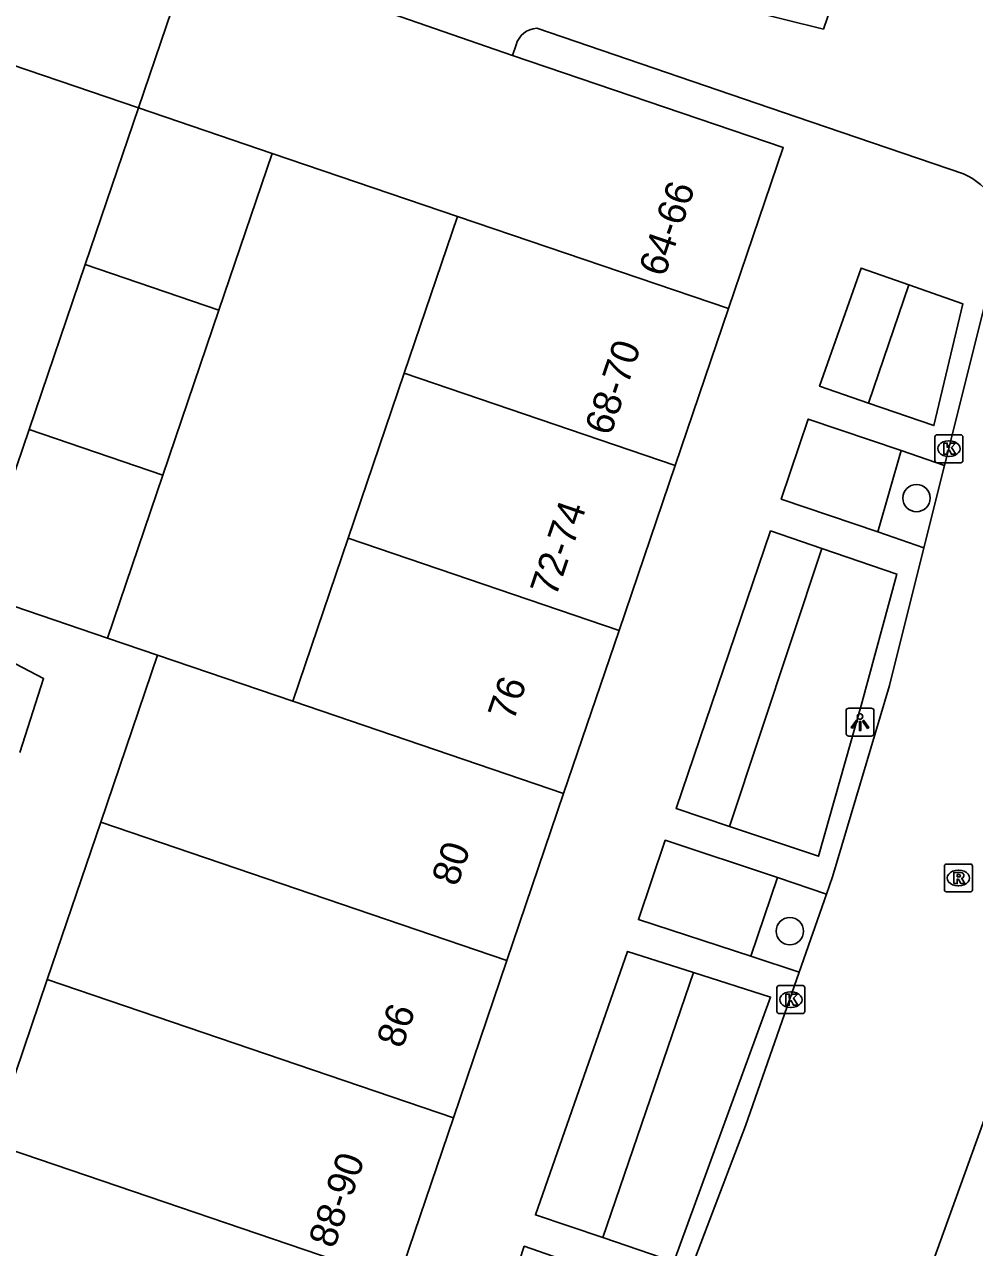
# Model space of a CAD drawing. Extents: x 162812 to 163818, y 381639 to 382470.
# Drawn here: x 163117.27 to 163151.31, y 382026.81 to 382070.61 of the extents above; entities that cross this region are included whole.
import ezdxf

# ---------------------------------------------------------------- set-up
doc = ezdxf.new("R2010")
doc.units = 0
for name, color, linetype in [('IMGEO_Boom', 7, 'Continuous'), ('IMGEO_Groenvoorziening', 7, 'Continuous'), ('IMGEO_Kolk', 7, 'Continuous'), ('IMGEO_Lichtpunt', 7, 'Continuous'), ('IMGEO_Pand', 7, 'Continuous'), ('IMGEO_Pand_nummerreeks', 7, 'Continuous'), ('IMGEO_Rijbaan_lokaal_open', 7, 'Continuous'), ('IMGEO_Rioolput', 7, 'Continuous'), ('IMGEO_Voetpad_open', 7, 'Continuous')]:
    doc.layers.add(name, color=color, linetype=linetype)

msp = doc.modelspace()

# ---------------------------------------------------------------- linework, layer by layer
at = {"layer": 'IMGEO_Boom'}
for centre in [(163149.234, 382053.653), (163144.692, 382038.146)]:
    msp.add_circle(centre, 0.489, dxfattribs=at)
at = {"layer": 'IMGEO_Groenvoorziening'}
for points in [[(163147.518, 382057.053), (163148.958, 382061.287)], [(163148.682, 382055.35), (163147.842, 382052.44)], [(163145.844, 382051.847), (163142.537, 382041.891)], [(163144.249, 382040.06), (163143.297, 382037.246)], [(163141.246, 382036.664), (163137.996, 382027.172)]]:
    msp.add_lwpolyline(points, dxfattribs=at)
at = {"layer": 'IMGEO_Kolk'}
for p, q in [((163149.893, 382054.994), (163149.893, 382055.846)), ((163149.968, 382055.92), (163150.82, 382055.92)), ((163150.381, 382055.7), (163150.406, 382055.7)), ((163150.894, 382055.846), (163150.894, 382054.994)), ((163150.82, 382054.92), (163149.968, 382054.92)), ((163150.404, 382055.14), (163150.379, 382055.14)), ((163144.23, 382035.266), (163144.23, 382036.118)), ((163144.305, 382036.192), (163145.157, 382036.192)), ((163144.718, 382035.972), (163144.743, 382035.972)), ((163145.231, 382036.118), (163145.231, 382035.266)), ((163145.157, 382035.192), (163144.305, 382035.192)), ((163144.741, 382035.412), (163144.716, 382035.412))]:
    msp.add_line(p, q, dxfattribs=at)
for points in [[(163149.893, 382054.994), (163149.893, 382055.846)], [(163149.968, 382055.92), (163150.82, 382055.92)], [(163150.894, 382055.846), (163150.894, 382054.994)], [(163150.214, 382055.62), (163150.337, 382055.62), (163150.337, 382055.469), (163150.467, 382055.62), (163150.631, 382055.62), (163150.485, 382055.469), (163150.638, 382055.22), (163150.486, 382055.22), (163150.401, 382055.384), (163150.337, 382055.317), (163150.337, 382055.22), (163150.214, 382055.22), (163150.214, 382055.62)], [(163150.82, 382054.92), (163149.968, 382054.92)], [(163144.23, 382035.266), (163144.23, 382036.118)], [(163144.305, 382036.192), (163145.157, 382036.192)], [(163145.231, 382036.118), (163145.231, 382035.266)], [(163144.551, 382035.892), (163144.674, 382035.892), (163144.674, 382035.741), (163144.804, 382035.892), (163144.968, 382035.892), (163144.822, 382035.741), (163144.975, 382035.492), (163144.823, 382035.492), (163144.738, 382035.656), (163144.674, 382035.589), (163144.674, 382035.492), (163144.551, 382035.492), (163144.551, 382035.892)], [(163145.157, 382035.192), (163144.305, 382035.192)]]:
    msp.add_lwpolyline(points, dxfattribs=at)
for centre, start, end in [((163149.97, 382055.844), 91.552, 178.448), ((163149.97, 382055.844), 91.552, 178.448), ((163150.818, 382055.844), 1.552, 88.448), ((163150.818, 382055.844), 1.552, 88.448), ((163149.97, 382054.996), 181.552, 268.448), ((163149.97, 382054.996), 181.552, 268.448), ((163150.818, 382054.996), 271.552, 358.448), ((163150.818, 382054.996), 271.552, 358.448), ((163144.307, 382036.116), 91.552, 178.448), ((163144.307, 382036.116), 91.552, 178.448), ((163145.155, 382036.116), 1.552, 88.448), ((163145.155, 382036.116), 1.552, 88.448), ((163144.307, 382035.268), 181.552, 268.448), ((163144.307, 382035.268), 181.552, 268.448), ((163145.155, 382035.268), 271.552, 358.448), ((163145.155, 382035.268), 271.552, 358.448)]:
    msp.add_arc(centre, 0.0765, start, end, dxfattribs=at)
for centre, major_axis, ratio, start_param, end_param in [((163150.38, 382055.42), (-0.387, 0.002), 0.722429, 4.712389, 7.853982), ((163150.405, 382055.42), (-0.39, 0.002), 0.717154, 1.570796, 4.712389), ((163144.717, 382035.692), (-0.387, 0.002), 0.722429, 4.712389, 7.853982), ((163144.742, 382035.692), (-0.39, 0.002), 0.717154, 1.570796, 4.712389)]:
    msp.add_ellipse(centre, major_axis=major_axis, ratio=ratio, start_param=start_param, end_param=end_param, dxfattribs=at)
at = {"layer": 'IMGEO_Lichtpunt'}
for p, q in [((163146.71, 382046.033), (163146.71, 382045.226)), ((163146.71, 382046.033), (163146.71, 382045.226)), ((163147.612, 382046.128), (163146.804, 382046.128)), ((163147.612, 382046.128), (163146.804, 382046.128)), ((163147.706, 382045.226), (163147.706, 382046.033)), ((163147.706, 382045.226), (163147.706, 382046.033)), ((163146.804, 382045.132), (163147.612, 382045.132)), ((163146.804, 382045.132), (163147.612, 382045.132))]:
    msp.add_line(p, q, dxfattribs=at)
for points in [[(163147.084, 382045.697), (163147.123, 382045.669), (163146.935, 382045.407), (163146.897, 382045.434), (163147.084, 382045.697)], [(163147.186, 382045.649), (163147.233, 382045.649), (163147.233, 382045.327), (163147.186, 382045.327), (163147.186, 382045.649)], [(163147.296, 382045.669), (163147.334, 382045.696), (163147.521, 382045.434), (163147.482, 382045.406), (163147.296, 382045.669)]]:
    msp.add_lwpolyline(points, dxfattribs=at)
msp.add_circle((163147.209, 382045.831), 0.0994, dxfattribs=at)
for centre, start, end in [((163146.804, 382046.033), 90, 180), ((163146.804, 382046.033), 90, 180), ((163147.612, 382046.033), 0, 90), ((163147.612, 382046.033), 0, 90), ((163146.804, 382045.226), 180, 270), ((163146.804, 382045.226), 180, 270), ((163147.612, 382045.226), 270, 0), ((163147.612, 382045.226), 270, 360)]:
    msp.add_arc(centre, 0.0946, start, end, dxfattribs=at)
at = {"layer": 'IMGEO_Pand'}
for points in [[(163121.353, 382067.628), (163123.339, 382073.465), (163134.752, 382069.505)], [(163134.752, 382069.505), (163144.457, 382066.204), (163142.496, 382060.438)], [(163121.353, 382067.628), (163119.444, 382062.013)], [(163126.151, 382065.997), (163121.353, 382067.628)], [(163124.24, 382060.382), (163126.151, 382065.997)], [(163126.151, 382065.997), (163132.79, 382063.739)], [(163132.79, 382063.739), (163130.88, 382058.123)], [(163142.496, 382060.438), (163132.79, 382063.739)], [(163119.444, 382062.013), (163117.434, 382056.106)], [(163119.444, 382062.013), (163124.24, 382060.382)], [(163122.231, 382054.475), (163124.24, 382060.382)], [(163142.496, 382060.438), (163140.585, 382054.822)], [(163130.88, 382058.123), (163128.871, 382052.216)], [(163140.585, 382054.822), (163130.88, 382058.123)], [(163117.434, 382056.106), (163115.449, 382050.273), (163120.246, 382048.641)], [(163122.231, 382054.475), (163117.434, 382056.106)], [(163140.585, 382054.822), (163138.576, 382048.915)], [(163120.246, 382048.641), (163122.231, 382054.475)], [(163128.871, 382052.216), (163126.886, 382046.382)], [(163128.871, 382052.216), (163138.576, 382048.915)], [(163117.107, 382044.537), (163117.955, 382047.193), (163114.222, 382049.137)], [(163138.576, 382048.915), (163136.589, 382043.077)], [(163122.041, 382048.03), (163120.005, 382042.044)], [(163126.886, 382046.382), (163122.041, 382048.03)], [(163126.886, 382046.382), (163136.589, 382043.077)], [(163136.589, 382043.077), (163134.554, 382037.095)], [(163120.005, 382042.044), (163118.089, 382036.41)], [(163134.554, 382037.095), (163120.005, 382042.044)], [(163134.554, 382037.095), (163132.638, 382031.462)], [(163118.089, 382036.41), (163116.095, 382030.549)], [(163118.089, 382036.41), (163132.638, 382031.462)], [(163132.638, 382031.462), (163130.644, 382025.6), (163116.683, 382030.349)]]:
    msp.add_lwpolyline(points, dxfattribs=at)
at = {"layer": 'IMGEO_Rijbaan_lokaal_open'}
for points in [[(163119.585, 382081.072), (163118.665, 382077.202), (163145.899, 382070.444), (163146.816, 382073.136)], [(163150.913, 382065.26), (163144.923, 382067.304), (163135.629, 382070.476)], [(163113.901, 382066.416), (163115.096, 382069.756), (163121.353, 382067.628)], [(163134.887, 382069.879), (163134.752, 382069.505)], [(163150.238, 382054.821), (163152.125, 382062.345)], [(163150.238, 382054.821), (163149.499, 382051.875)], [(163146.012, 382039.473), (163146.227, 382040.085), (163148.26, 382046.936), (163149.499, 382051.875)], [(163122.041, 382048.03), (163120.246, 382048.641)], [(163146.012, 382039.473), (163145.033, 382036.681)], [(163140.726, 382024.934), (163141.728, 382027.565), (163143.1, 382031.171), (163145.033, 382036.681)], [(163143.832, 382011.14), (163146.235, 382017.05), (163147.599, 382020.265), (163148.28, 382022.097), (163149.261, 382024.736), (163152.342, 382033.275), (163152.905, 382034.812)]]:
    msp.add_lwpolyline(points, dxfattribs=at)
for centre, radius, start, end in [((163135.66, 382069.678), 0.799, 92.2146, 165.4245), ((163150.065, 382063.197), 2.23, 354.2799, 67.6476)]:
    msp.add_arc(centre, radius, start, end, dxfattribs=at)
at = {"layer": 'IMGEO_Rioolput'}
for p, q in [((163150.233, 382039.622), (163150.233, 382040.474)), ((163150.308, 382040.548), (163151.16, 382040.548)), ((163150.721, 382040.328), (163150.746, 382040.328)), ((163151.234, 382040.474), (163151.234, 382039.622)), ((163151.16, 382039.548), (163150.308, 382039.548)), ((163150.744, 382039.768), (163150.719, 382039.768))]:
    msp.add_line(p, q, dxfattribs=at)
for points in [[(163150.233, 382039.622), (163150.233, 382040.474)], [(163150.308, 382040.548), (163151.16, 382040.548)], [(163151.234, 382040.474), (163151.234, 382039.622)], [(163150.822, 382040.246), (163150.57, 382040.248), (163150.57, 382039.848)], [(163150.57, 382039.848), (163150.694, 382039.848), (163150.694, 382040.01), (163150.705, 382040.01)], [(163150.748, 382040.167), (163150.694, 382040.167), (163150.694, 382040.086)], [(163150.694, 382040.086), (163150.746, 382040.086)], [(163150.752, 382039.981), (163150.823, 382039.848), (163150.963, 382039.848), (163150.898, 382039.974)], [(163151.16, 382039.548), (163150.308, 382039.548)]]:
    msp.add_lwpolyline(points, dxfattribs=at)
for centre, radius, start, end in [((163150.31, 382040.472), 0.0765, 91.552, 178.448), ((163150.31, 382040.472), 0.0765, 91.552, 178.448), ((163151.158, 382040.472), 0.0765, 1.552, 88.448), ((163151.158, 382040.472), 0.0765, 1.552, 88.448), ((163150.704, 382039.957), 0.0533, 26.0293, 88.6989), ((163150.73, 382040.275), 0.19, 274.7715, 282.9687), ((163150.754, 382040.071), 0.0964, 77.0061, 93.1865), ((163150.768, 382040.128), 0.0378, 276.6634, 79.6772), ((163150.821, 382040.136), 0.109, 350.3612, 89.416), ((163150.819, 382040.136), 0.112, 277.5842, 350.9817), ((163150.803, 382039.921), 0.108, 29.5134, 73.7905), ((163150.31, 382039.624), 0.0765, 181.552, 268.448), ((163150.31, 382039.624), 0.0765, 181.552, 268.448), ((163151.158, 382039.624), 0.0765, 271.552, 358.448), ((163151.158, 382039.624), 0.0765, 271.552, 358.448)]:
    msp.add_arc(centre, radius, start, end, dxfattribs=at)
for centre, major_axis, ratio, start_param, end_param in [((163150.72, 382040.048), (-0.387, 0.002), 0.722429, 4.712389, 7.853982), ((163150.745, 382040.048), (-0.39, 0.002), 0.717154, 1.570796, 4.712389)]:
    msp.add_ellipse(centre, major_axis=major_axis, ratio=ratio, start_param=start_param, end_param=end_param, dxfattribs=at)
at = {"layer": 'IMGEO_Voetpad_open'}
for points in [[(163147.518, 382057.053), (163145.757, 382057.661), (163147.249, 382061.887), (163148.958, 382061.287)], [(163148.958, 382061.287), (163150.897, 382060.606), (163149.854, 382056.246), (163147.518, 382057.053)], [(163147.842, 382052.44), (163144.387, 382053.618), (163145.352, 382056.482), (163148.682, 382055.35)], [(163148.682, 382055.35), (163150.238, 382054.821)], [(163142.537, 382041.891), (163140.62, 382042.534), (163144.002, 382052.474), (163145.844, 382051.847)], [(163149.499, 382051.875), (163147.842, 382052.44)], [(163145.844, 382051.847), (163148.531, 382050.933), (163147.248, 382046.227), (163145.717, 382040.826), (163142.537, 382041.891)], [(163143.297, 382037.246), (163139.267, 382038.558), (163140.233, 382041.398), (163144.249, 382040.06)], [(163144.249, 382040.06), (163146.012, 382039.473)], [(163137.996, 382027.172), (163135.578, 382027.984), (163138.88, 382037.421), (163141.246, 382036.664)], [(163145.033, 382036.681), (163143.297, 382037.246)], [(163141.246, 382036.664), (163144.007, 382035.781), (163140.541, 382026.307), (163137.996, 382027.172)], [(163139.011, 382025.529), (163135.178, 382026.859), (163134.235, 382023.965), (163138.028, 382022.67)]]:
    msp.add_lwpolyline(points, dxfattribs=at)

# ---------------------------------------------------------------- texts
at = {"layer": 'IMGEO_Pand_nummerreeks'}
for s, rotation, p in [('64-66', 71.1872, (163140.204, 382061.535)), ('68-70', 71.2168, (163138.269, 382055.846)), ('72-74', 71.2166, (163136.309, 382050.081)), ('76', 71.2214, (163134.795, 382045.63)), ('80', 71.2151, (163132.782, 382039.711)), ('86', 71.224, (163130.81, 382033.91)), ('88-90', 71.2051, (163128.372, 382026.747))]:
    msp.add_text(s, height=1, rotation=rotation, dxfattribs=at).set_placement(p)

doc.saveas('drawing.dxf')
